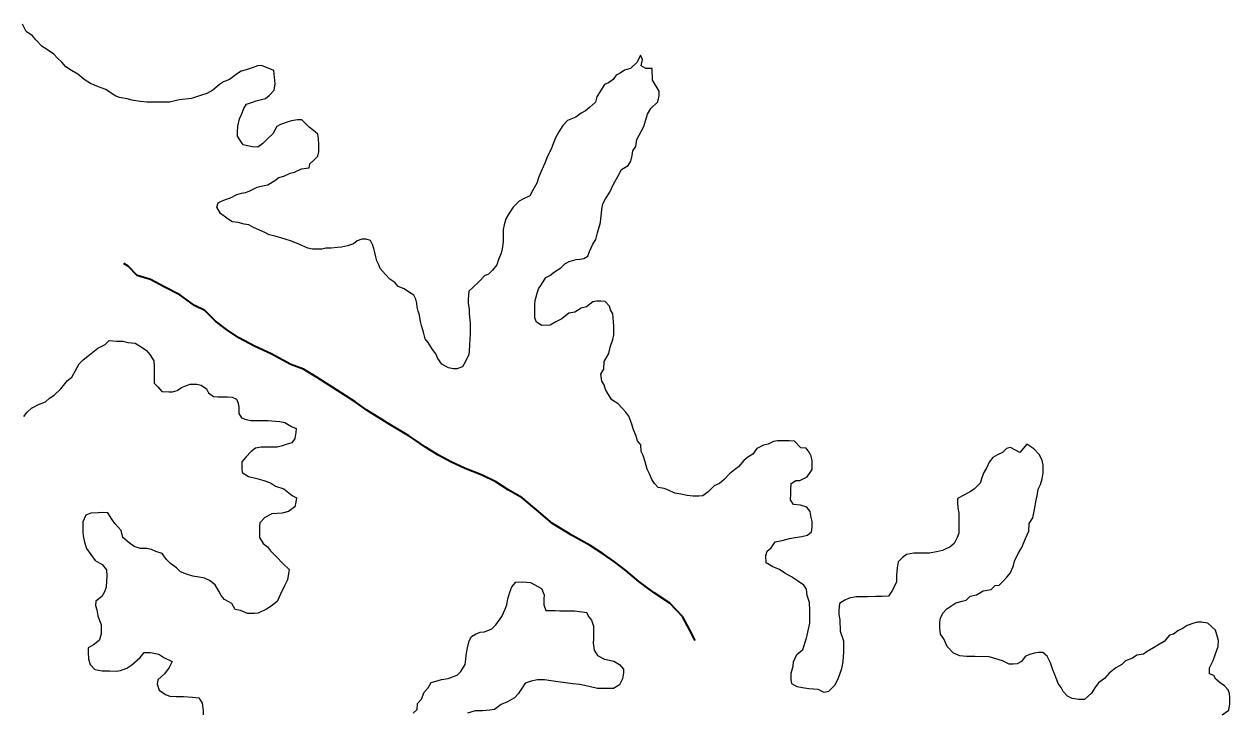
# Model space of a CAD drawing. Extents: x 553962 to 842807, y 8883888 to 9032388.
# Drawn here: x 588527 to 589756, y 8908021 to 8908723 of the extents above; entities that cross this region are included whole.
import ezdxf

# ---------------------------------------------------------------- set-up
doc = ezdxf.new("R2010")
doc.units = 0
doc.header["$LTSCALE"] = 200
doc.linetypes.add('LONG_DASH_SHORT_DASH', pattern=[9.9, 6, -1.2, 1.5, -1.2])
doc.layers.add('6', color=7, linetype='Continuous', lineweight=13)

msp = doc.modelspace()

# ---------------------------------------------------------------- linework, layer by layer
at = {"layer": '6'}
for points in [[(588781.3, 8908675.8), (588768.9, 8908680.9), (588764.8, 8908680.4), (588760.3, 8908679), (588753.3, 8908676.5), (588748.3, 8908675.1), (588744.3, 8908672.6), (588740.3, 8908669.6), (588736.2, 8908666.6), (588730.2, 8908664.2), (588726.2, 8908661.7), (588719.1, 8908655.7), (588713.1, 8908652.2), (588706.6, 8908650.3), (588697.6, 8908647.3), (588685.1, 8908645.9), (588681, 8908644.9), (588675, 8908643.5), (588668, 8908643.5), (588662, 8908643.6), (588656, 8908643.6), (588652, 8908643.6), (588645.5, 8908644.2), (588638.5, 8908645.2), (588632, 8908646.8), (588624.1, 8908648.3), (588619.6, 8908649.9), (588610.1, 8908656.4), (588602.6, 8908659), (588594.6, 8908662.6), (588588.2, 8908666.6), (588581.7, 8908672.2), (588575.2, 8908675.7), (588569.3, 8908679.7), (588565.3, 8908684.3), (588560.8, 8908688.3), (588557.3, 8908692.3), (588550.9, 8908696.9), (588545.4, 8908700.4), (588539, 8908707), (588535.5, 8908711), (588529, 8908715.6), (588525.1, 8908723.1)], [(589167.4, 8908665.8), (589167, 8908677.8), (589160.5, 8908677.8), (589156, 8908680.4), (589157.1, 8908686.9), (589155.1, 8908691.4), (589151.6, 8908684.4), (589145, 8908677.9), (589139, 8908676), (589134.5, 8908673), (589130.4, 8908671), (589127.4, 8908666.5), (589122.4, 8908663.1), (589118.4, 8908661.6), (589114.3, 8908655.1), (589110.8, 8908649.1), (589109.2, 8908643.6), (589103.2, 8908638.2), (589099.2, 8908634.7), (589094.6, 8908632.2), (589089.1, 8908628.2), (589080.6, 8908624.8), (589076, 8908619.8), (589072, 8908613.3), (589068.4, 8908607.3), (589066.9, 8908602.8), (589063.8, 8908594.8), (589060.3, 8908588.4), (589057.7, 8908581.4), (589054.7, 8908574.4), (589051.6, 8908567.4), (589049.6, 8908560.9), (589045.5, 8908553.9), (589042.5, 8908547.9), (589035.4, 8908544.5), (589031.4, 8908542.5), (589025.4, 8908536.5), (589021.3, 8908530.5), (589017.8, 8908524.6), (589016.2, 8908518.6), (589015.2, 8908513.6), (589015.2, 8908507.6), (589015.1, 8908501), (589014, 8908494), (589013, 8908489.5), (589010.5, 8908483.1), (589008.9, 8908477.6), (589004.4, 8908472.1), (589000.3, 8908468.1), (588996.3, 8908466.6), (588990.8, 8908460.7), (588984.2, 8908454.7), (588980.2, 8908450.7), (588979.7, 8908446.7), (588979.6, 8908442.7), (588979.6, 8908438.7), (588980.6, 8908432.2), (588980.5, 8908428.2), (588981, 8908424.2), (588981.5, 8908418.2), (588981.4, 8908413.6), (588981.4, 8908407.1), (588981.3, 8908402.1), (588980.8, 8908396.1), (588980.7, 8908390.1), (588980.2, 8908386.1), (588976.7, 8908379.1), (588973.6, 8908373.6), (588968.1, 8908371.7), (588964.1, 8908371.7), (588959.6, 8908372.7), (588952.6, 8908376.3), (588948.7, 8908382.3), (588946.7, 8908386.8), (588943.2, 8908391.4), (588938.8, 8908398.4), (588935.8, 8908402.4), (588933.9, 8908408.9), (588931.9, 8908416), (588930.9, 8908420), (588930, 8908426.5), (588928.5, 8908430.5), (588927.6, 8908434.5), (588927.1, 8908438.5), (588926.1, 8908442.6), (588924.1, 8908446.6), (588919.7, 8908449.6), (588914.2, 8908453.1), (588908.2, 8908455.7), (588904.7, 8908459.7), (588899.8, 8908463.2), (588895.3, 8908467.8), (588889.8, 8908473.8), (588888.4, 8908477.8), (588886.4, 8908481.9), (588885.4, 8908485.9), (588884.5, 8908490.4), (588883.5, 8908494.4), (588882, 8908498.4), (588880.1, 8908502.4), (588875.6, 8908504)], [(588875.6, 8908504), (588871.1, 8908504), (588866.5, 8908502), (588862.5, 8908499.1), (588856.5, 8908497.1), (588850.5, 8908495.6), (588846.5, 8908495.2), (588840, 8908494.7), (588834.5, 8908494.7), (588830.5, 8908493.8), (588825, 8908493.8), (588821, 8908493.8), (588816, 8908494.8), (588810, 8908497.4), (588804.5, 8908499.9), (588798.5, 8908502), (588794, 8908503.5), (588788.5, 8908505.1), (588781.5, 8908507.1), (588776.6, 8908508.1), (588772.1, 8908510.7), (588766.1, 8908513.2), (588760.6, 8908515.8), (588756.1, 8908518.3), (588751.1, 8908519.3), (588745.1, 8908520.9), (588739.1, 8908521.4), (588733.7, 8908525.4), (588727.2, 8908530), (588723.2, 8908536.5), (588724.8, 8908541), (588728.8, 8908543), (588733.3, 8908544.5), (588737.3, 8908545.9), (588743.8, 8908549.4), (588748.4, 8908550.9), (588752.4, 8908551.3), (588756.4, 8908552.8), (588760.4, 8908554.8), (588764.4, 8908556.8), (588768.4, 8908557.8), (588775.4, 8908559.2), (588782.5, 8908563.7), (588786.5, 8908566.7), (588791.5, 8908568.1), (588798, 8908571.1), (588802.5, 8908572.1), (588809.6, 8908575.5), (588817.6, 8908576.5), (588818.1, 8908580.5), (588822.2, 8908584.4), (588826.2, 8908588.4), (588827.2, 8908592.9), (588827.3, 8908600.4), (588826.8, 8908606.4), (588826.3, 8908610.9), (588821.9, 8908614.5), (588817.4, 8908618), (588810, 8908625.6), (588805.5, 8908625.6), (588799.4, 8908624.6), (588794.9, 8908623.2), (588788.4, 8908620.7), (588784.4, 8908618.7), (588780.3, 8908611.2), (588774.8, 8908605.8), (588770.2, 8908601.3), (588765.2, 8908597.8), (588759.7, 8908597.9), (588754.7, 8908598.9), (588750.2, 8908599.9), (588746.8, 8908605), (588744.3, 8908609), (588744.3, 8908613), (588744.9, 8908619), (588746.4, 8908626.5), (588748.5, 8908631), (588751, 8908637), (588753.6, 8908641.5), (588759.6, 8908643.4), (588763.6, 8908644.9), (588767.6, 8908645.9), (588773.1, 8908647.3), (588777.1, 8908650.8), (588781.7, 8908655.8), (588782.7, 8908662.3), (588781.3, 8908675.8)], [(589093.5, 8908483.5), (589097.5, 8908484), (589101.5, 8908486.4), (589103.1, 8908491.4), (589106.6, 8908498.9), (589109.7, 8908503.4), (589111.2, 8908510.4), (589112.8, 8908514.9), (589114.3, 8908520.9), (589114.8, 8908524.9), (589115.4, 8908529.9), (589115.9, 8908534.4), (589116.9, 8908539.9), (589119.5, 8908544.9), (589124, 8908551.9), (589127.6, 8908559.9), (589132.2, 8908567.9), (589135.7, 8908574.8), (589142.7, 8908578.8), (589145.3, 8908583.3), (589146.8, 8908589.3), (589147.4, 8908593.8), (589150.4, 8908598.3), (589151.5, 8908605.3), (589158.6, 8908618.8), (589162.2, 8908631.3), (589165.7, 8908637.2), (589172.8, 8908643.7), (589174.3, 8908650.2), (589174.3, 8908654.7), (589167.4, 8908665.8)], [(589308.3, 8908244.2), (589308.3, 8908248.2), (589308.8, 8908254.8), (589313.4, 8908257.7), (589317.4, 8908257.7), (589324.9, 8908261.7), (589330, 8908269.1), (589330, 8908273.1), (589330, 8908277.7), (589329.1, 8908282.7), (589327.1, 8908286.7), (589324.1, 8908290.7), (589318.6, 8908291.2), (589312.2, 8908297.8), (589306.7, 8908298.3), (589300.7, 8908298.4), (589294.7, 8908298.4), (589290.7, 8908297.4), (589285.2, 8908295), (589280.6, 8908294), (589273.6, 8908290.5), (589269.6, 8908284.6), (589264.5, 8908281.6), (589260.5, 8908278.1), (589255, 8908271.6), (589250.9, 8908268.7), (589245.9, 8908264.7), (589240.3, 8908258.7), (589235.8, 8908254.7), (589230.3, 8908252.3), (589224.2, 8908246.3), (589218.7, 8908242.3), (589214.7, 8908241.9), (589208.7, 8908241.9), (589202.7, 8908242.4), (589196.2, 8908244), (589190.2, 8908245), (589183.8, 8908248.1), (589179.3, 8908249.6), (589173.3, 8908250.7), (589169.3, 8908254.7), (589166.8, 8908258.7), (589164.4, 8908264.7), (589161.9, 8908269.2), (589160, 8908276.8), (589158, 8908283.3), (589156, 8908287.3), (589155.6, 8908294.3), (589152.1, 8908298.3), (589150.7, 8908302.9), (589147.7, 8908310.4), (589146.2, 8908315.4), (589143.3, 8908323.4), (589140.3, 8908327.5), (589136.4, 8908331.5), (589132.4, 8908336), (589125.9, 8908340.1), (589122, 8908346.6), (589119.5, 8908350.6), (589118, 8908355.2), (589115.6, 8908359.2), (589114.6, 8908366.2), (589117.7, 8908371.2), (589118.2, 8908379.2), (589122.8, 8908387.2), (589124.3, 8908393.7), (589126.9, 8908401.7), (589127.9, 8908406.2), (589128, 8908415.2), (589127.5, 8908419.7), (589127.1, 8908427.7), (589124.6, 8908431.7), (589123.7, 8908435.7), (589119.2, 8908440.3), (589114.7, 8908440.8), (589110.7, 8908440.8), (589106.7, 8908439.8), (589100.1, 8908434.9), (589094.6, 8908433.4), (589088.1, 8908429.5), (589082.1, 8908428.5), (589075, 8908422.5), (589069, 8908419.6), (589063, 8908416.1), (589054.5, 8908415.7), (589049, 8908419.2), (589047.5, 8908423.7), (589047.6, 8908430.7), (589047.6, 8908437.2), (589047.7, 8908441.2), (589049.7, 8908448.7), (589051.2, 8908453.2), (589054.3, 8908457.7), (589058.8, 8908464.7), (589062.9, 8908466.7), (589067.4, 8908470.7), (589073.9, 8908474.6), (589078, 8908478.6), (589082.5, 8908481.1), (589089.5, 8908483), (589093.5, 8908483.5)], [(588526.5, 8908323), (588530.1, 8908327.5), (588534.6, 8908331.5), (588541.6, 8908335.4), (588548.7, 8908337.9), (588552.7, 8908341.9), (588557.7, 8908344.8), (588564.3, 8908351.3), (588571.3, 8908359.8), (588575.4, 8908363.3), (588578.9, 8908369.2), (588583, 8908376.7), (588587, 8908380.7), (588592, 8908384.7), (588602.1, 8908392.6), (588609.6, 8908396.6), (588613.7, 8908400.6), (588621.2, 8908400), (588627.7, 8908400), (588632.7, 8908398.4), (588640.2, 8908397.9), (588647.1, 8908393.3), (588651.6, 8908390.3), (588655.1, 8908386.3), (588659, 8908379.7), (588659.5, 8908374.2), (588659.4, 8908369.7), (588659.4, 8908363.7), (588659.3, 8908357.2), (588663.3, 8908353.2), (588667.3, 8908348.6), (588674.3, 8908348.1), (588678.3, 8908348.1), (588682.8, 8908349.5), (588687.3, 8908352.5), (588692.3, 8908354.5), (588696.3, 8908355.9), (588702.9, 8908355.9), (588707.3, 8908354.9), (588712.8, 8908351.3), (588714.8, 8908347.3), (588719.8, 8908343.3), (588724.3, 8908343.2), (588730.3, 8908343.2), (588734.3, 8908343.2), (588738.8, 8908342.7), (588743.3, 8908340.6), (588745.2, 8908336.6), (588745.7, 8908332.1), (588745.7, 8908326.1), (588748.6, 8908321.6), (588753.1, 8908320), (588758.1, 8908319), (588762.1, 8908319), (588768.6, 8908318.9), (588775.6, 8908318.9), (588783.1, 8908318.3), (588787.6, 8908317.8), (588792.6, 8908316.8), (588799.6, 8908312.7), (588804.1, 8908310.7), (588804, 8908306.7), (588803, 8908300.7), (588799.9, 8908296.2), (588794.9, 8908294.7), (588788.9, 8908292.7), (588784.9, 8908291.8), (588779.4, 8908291.8), (588772.9, 8908291.8), (588768.4, 8908291.9), (588762.9, 8908290.9), (588758.4, 8908287.4), (588752.8, 8908281.5), (588748.8, 8908277), (588748.7, 8908270), (588749.2, 8908266), (588755.7, 8908261.9), (588764.2, 8908259.9), (588771.1, 8908257.8), (588778.1, 8908255.3), (588783.1, 8908252.2), (588791.6, 8908249.2), (588800, 8908242.6), (588804.5, 8908240.1), (588804, 8908235.6), (588803, 8908231.1), (588796.4, 8908226.1), (588789.9, 8908224.6), (588779.4, 8908223.7), (588772.4, 8908220.2), (588767.3, 8908214.8), (588766.8, 8908210.8), (588766.7, 8908205.3)], [(589741.4, 8908105.2), (589733.5, 8908112.2), (589727, 8908113.3), (589723, 8908113.3), (589719, 8908112.3), (589712.4, 8908109.9), (589708.4, 8908107.4), (589702.9, 8908104.4), (589698.4, 8908101), (589694.3, 8908100), (589688.8, 8908093.5), (589682.3, 8908090.1), (589678.2, 8908087.1), (589671.7, 8908083.6), (589667.7, 8908080.6), (589661.2, 8908079.7), (589656.7, 8908076.7), (589649.6, 8908073.8), (589645.6, 8908070.3), (589639.6, 8908066.8), (589633, 8908061.3), (589628, 8908055.9), (589622, 8908051.4), (589618.4, 8908046.4), (589614.9, 8908040.9), (589607.8, 8908034.5), (589601.8, 8908034.5), (589595.3, 8908035.6), (589590.3, 8908038.1), (589585.9, 8908042.6), (589583.9, 8908046.7), (589580.9, 8908050.7), (589579.5, 8908054.7), (589577, 8908060.7), (589575.5, 8908064.7), (589573.1, 8908071.8), (589569.6, 8908078.8), (589565.2, 8908082.3), (589560.7, 8908082.3), (589556.7, 8908081.9), (589551.6, 8908080.4), (589547.1, 8908078.4), (589543.6, 8908073.4), (589539.1, 8908071), (589535.1, 8908070.5), (589531.1, 8908070.5), (589524.1, 8908074.1), (589510.6, 8908078.2), (589496.1, 8908078.3), (589487.6, 8908078.3), (589480.6, 8908078.9), (589474.1, 8908081.9), (589467.7, 8908088.5), (589464.2, 8908096.5), (589460.8, 8908101), (589460.3, 8908107.1), (589460.3, 8908113.6), (589460.9, 8908117.6), (589463.4, 8908122.6), (589467.5, 8908127), (589472.5, 8908130.5), (589476.5, 8908133), (589483, 8908134.9), (589487, 8908135.9), (589491.1, 8908139.9), (589497.6, 8908141.3), (589504.6, 8908145.3), (589512.6, 8908146.8), (589516.7, 8908150.7), (589520.7, 8908151.2), (589524.7, 8908155.2), (589528.7, 8908159.2), (589532.3, 8908163.7), (589535.3, 8908171.1), (589536.3, 8908175.6), (589540.4, 8908184.1), (589544, 8908189.6), (589547.5, 8908198.6), (589551.1, 8908206.1), (589551.2, 8908214.1), (589555.2, 8908219.6), (589556.8, 8908228.1), (589558.3, 8908237.6), (589559.4, 8908242.1), (589560.4, 8908249.1), (589563, 8908253.6), (589564.5, 8908259.6), (589565.6, 8908265.6), (589565.6, 8908273.6), (589564.6, 8908278.1), (589561.7, 8908284.1), (589556.2, 8908290.2), (589548.8, 8908294.7), (589541.7, 8908286.3)], [(589541.7, 8908286.3), (589532.2, 8908291.3), (589528.2, 8908290.4), (589524.2, 8908286.4), (589519.2, 8908283.9), (589514.2, 8908281.4), (589510.6, 8908276.4), (589508.1, 8908271), (589505, 8908266), (589503.5, 8908261.5), (589501.4, 8908255), (589495.4, 8908249), (589491.4, 8908246.5), (589485.3, 8908243.1), (589478.3, 8908239.6), (589478.3, 8908235.6), (589478.7, 8908230.1), (589479.7, 8908224.6), (589479.7, 8908218.6), (589479.6, 8908211.6), (589479.5, 8908204.1), (589478, 8908199.6), (589475, 8908193.6), (589470.9, 8908190.1), (589462.9, 8908186.6), (589456.9, 8908185.2), (589449.9, 8908183.7), (589445.4, 8908183.8), (589438.4, 8908183.8), (589433.9, 8908183.8), (589426.4, 8908182.4), (589422.3, 8908179.4), (589417.8, 8908174.9), (589416.8, 8908168.9), (589416.2, 8908161.4), (589416.1, 8908154.4), (589412.1, 8908145.9), (589408, 8908139.9), (589401.5, 8908139.5), (589395, 8908139.5), (589386.5, 8908139.1), (589382, 8908139.1), (589375, 8908139.2), (589368, 8908137.7), (589363.5, 8908135.7), (589357.9, 8908132.3), (589357.4, 8908125.2), (589357.4, 8908121.2), (589358.3, 8908115.7), (589358.7, 8908104.2), (589362.2, 8908094.2), (589362.1, 8908083.2), (589361.5, 8908073.2), (589359.9, 8908065.7), (589356.4, 8908055.2), (589352.8, 8908048.7), (589346.8, 8908042.7), (589342.2, 8908041.7), (589336.3, 8908044.8), (589326.8, 8908045.3), (589320.3, 8908046.4), (589314.8, 8908047.4), (589309.3, 8908050.5), (589308.8, 8908055), (589308.9, 8908061.5), (589310.9, 8908068.5), (589311, 8908073), (589314.5, 8908080.5), (589320.6, 8908085.4), (589324.2, 8908096.9), (589327.8, 8908112.4), (589327.9, 8908125.4), (589327.4, 8908133.5), (589325, 8908140.5), (589324.5, 8908147), (589321.6, 8908151), (589315.1, 8908155.6), (589309.1, 8908159.6), (589302.2, 8908163.2), (589296.7, 8908167.2), (589290.2, 8908169.8), (589283.2, 8908173.8), (589282.8, 8908181.3), (589284.3, 8908185.8), (589288.3, 8908189.3), (589292.4, 8908195.3), (589299.4, 8908196.7), (589306.9, 8908198.7), (589312.9, 8908199.7), (589319.5, 8908200.6), (589325.5, 8908202.1), (589329.5, 8908205.6), (589330, 8908210.1), (589330.1, 8908216.1), (589329.1, 8908220.1), (589328.1, 8908226.1), (589324.7, 8908230.6), (589318.2, 8908232.7), (589311.2, 8908233.2), (589308.2, 8908238.2), (589308.3, 8908244.2)], [(588766.7, 8908205.3), (588766.7, 8908199.8), (588770.7, 8908193.7), (588775.1, 8908190.2), (588778.1, 8908186.2), (588784.1, 8908180.1), (588790.5, 8908173.1), (588797, 8908167), (588796.4, 8908163), (588795.4, 8908156.5), (588792.3, 8908150.5), (588788.3, 8908142), (588784.7, 8908134.6), (588778.7, 8908129.6), (588774.1, 8908126.6), (588765.6, 8908122.7), (588761.6, 8908122.2), (588754.6, 8908122.2), (588747.6, 8908125.3), (588742.1, 8908126.3), (588738.7, 8908132.3), (588731.2, 8908136.4), (588727.7, 8908140.4), (588725.3, 8908145), (588721.8, 8908151.5), (588715.8, 8908156), (588710.9, 8908158.1), (588705.4, 8908159.1), (588698.9, 8908160.2), (588692.4, 8908162.2), (588686.4, 8908164.7), (588682.4, 8908168.8), (588676, 8908173.3), (588672, 8908177.4), (588667.5, 8908183.4), (588661, 8908185.4), (588656.6, 8908187.5), (588652.1, 8908188.5), (588645.6, 8908188.5), (588639.1, 8908190.6), (588634.1, 8908194.1), (588627.6, 8908199.7), (588625.7, 8908206.7), (588619.7, 8908213.8), (588616.3, 8908218.3), (588612.3, 8908224.8), (588606.8, 8908225.3), (588602.3, 8908224.9), (588594.8, 8908224.4), (588589.8, 8908222.5), (588586.7, 8908215.5), (588586.7, 8908210), (588586.7, 8908205.5), (588587.1, 8908201.4), (588588.6, 8908194.9), (588590.5, 8908188.4), (588595, 8908182.4), (588599.4, 8908176.3), (588606.4, 8908172.3), (588610.9, 8908166.7), (588611.3, 8908160.2), (588610.8, 8908155.2), (588610.7, 8908149.2), (588608.7, 8908144.2), (588606.2, 8908139.7), (588600.1, 8908134.8), (588599.6, 8908130.3), (588601.1, 8908125.8), (588602, 8908119.7), (588605.5, 8908110.7), (588605.4, 8908101.2), (588603.3, 8908094.7), (588597.8, 8908090.2), (588592.3, 8908087.3), (588592.2, 8908083.2), (588592.7, 8908075.7), (588594.1, 8908070.2), (588599.1, 8908065.2), (588606.6, 8908063.6), (588614.1, 8908063.6), (588621.1, 8908063.5), (588625.1, 8908064), (588631.6, 8908066.5), (588636.7, 8908069.9), (588645.2, 8908077.4), (588649.2, 8908082.4), (588655.8, 8908082.3), (588664.2, 8908080.8), (588669.2, 8908077.2), (588677.7, 8908073.2), (588674.7, 8908067.2), (588670.1, 8908060.7), (588663.1, 8908054.7), (588662.5, 8908050.2), (588664.5, 8908044.2), (588670.9, 8908039.7), (588675.4, 8908038.1), (588681.9, 8908037.6), (588689.4, 8908037.5), (588698.4, 8908037), (588704.9, 8908036.4)], [(588968.2, 8908059.2), (588972.2, 8908063.2), (588976.3, 8908070.2), (588977.3, 8908075.7), (588977.4, 8908079.7), (588978.9, 8908087.2), (588980.5, 8908094.2), (588983, 8908098.7), (588987, 8908101.2), (588991.6, 8908103.1), (588996.1, 8908103.6), (589003.6, 8908106.6), (589007.6, 8908110.5), (589013.7, 8908119), (589017.2, 8908126.5), (589018.8, 8908131), (589019.8, 8908137), (589021.9, 8908144), (589023.9, 8908149.5), (589028, 8908154), (589035, 8908154.4), (589043, 8908153.9), (589047.5, 8908151.3), (589054.4, 8908147.8), (589056.9, 8908141.3), (589056.8, 8908136.8), (589056.8, 8908131.2), (589058.8, 8908125.2), (589063.3, 8908125.2), (589068.3, 8908125.2), (589072.8, 8908125.1), (589080.8, 8908125.1), (589087.8, 8908125), (589095.8, 8908124), (589100.3, 8908123.4), (589101.7, 8908119.4), (589105.2, 8908115.4), (589107.2, 8908109.4), (589107.1, 8908102.4), (589107.1, 8908096.4), (589107, 8908091.9), (589108, 8908084.8), (589111.4, 8908079.3), (589118.4, 8908075.8), (589123.4, 8908074.7), (589127.9, 8908073.7), (589133.9, 8908070.2), (589137.8, 8908065.6), (589137.8, 8908061.6), (589136.8, 8908055.6), (589133.7, 8908049.6), (589127.7, 8908045.7), (589123.7, 8908045.7), (589117.2, 8908045.7), (589111.2, 8908045.8), (589104.2, 8908047.3), (589098.2, 8908048.9), (589093.2, 8908049.9), (589086.2, 8908050.4), (589078.7, 8908051.5), (589071.2, 8908052.5), (589064.2, 8908053.6), (589057.2, 8908054.6), (589050.2, 8908054.7), (589043.7, 8908053.2), (589037.7, 8908051.3), (589034.7, 8908046.3), (589030.6, 8908040.3), (589026.6, 8908036.3), (589019.5, 8908032.3), (589013, 8908029.4), (589006.5, 8908024.4), (589001.5, 8908023.5), (588994, 8908023), (588986.5, 8908023.1), (588978.9, 8908020.6)], [(589748.2, 8908019), (589754.8, 8908023.5), (589755.8, 8908030), (589755.9, 8908036.5), (589755.4, 8908040.5), (589754, 8908044.5), (589750.5, 8908048.6), (589746, 8908051.6), (589741.5, 8908055.1), (589739.6, 8908059.1), (589735.1, 8908060.7), (589735.1, 8908066.7), (589738.7, 8908074.2), (589741.2, 8908081.2), (589743.8, 8908088.7), (589744.3, 8908094.7), (589741.4, 8908105.2)], [(588923.4, 8908020.5), (588927.4, 8908024.4), (588928, 8908030.5), (588932, 8908034.9), (588934.6, 8908041.9), (588938.6, 8908046.4), (588941.7, 8908051.9), (588945.7, 8908052.9), (588952.2, 8908054.8), (588959.2, 8908055.8), (588963.7, 8908057.8), (588968.2, 8908059.2)], [(588704.9, 8908036.4), (588708.4, 8908030.9), (588709.3, 8908022.9), (588709.3, 8908018.9)]]:
    msp.add_lwpolyline(points, dxfattribs=at)
at = {"layer": '6', "linetype": 'LONG_DASH_SHORT_DASH', "lineweight": 35}
for points in [[(588655.7, 8908462.8), (588642.2, 8908466.9), (588632.8, 8908476.4), (588628.7, 8908478.9)], [(589185, 8908132.7), (589169, 8908143.3), (589153.6, 8908154.9), (589140.2, 8908166), (589128.8, 8908175), (589117.3, 8908182.6), (589103.9, 8908191.7), (589085.4, 8908201.8), (589065.5, 8908213.9), (589049.1, 8908228), (589034.7, 8908240.1), (589020.2, 8908248.2), (589007.8, 8908256.3), (588993.8, 8908263.3), (588976.4, 8908269.9), (588961.9, 8908277), (588948.5, 8908284.1), (588936, 8908291.7), (588925.1, 8908299.2), (588919.1, 8908303.3), (588899.7, 8908314.9), (588876.3, 8908329.5), (588864.3, 8908338.1), (588849.9, 8908347.2), (588825.5, 8908362.8), (588811.6, 8908371.4), (588798.6, 8908376), (588778.7, 8908387.1), (588761.7, 8908394.7), (588745.8, 8908403.3), (588733.3, 8908411.9), (588721.9, 8908420.4), (588711, 8908431), (588700.5, 8908436.1), (588685.6, 8908447.1), (588669.6, 8908455.2), (588655.7, 8908462.8)], [(589210.8, 8908094.6), (589205.3, 8908105.1), (589197.9, 8908119.1), (589185, 8908132.7)]]:
    msp.add_lwpolyline(points, dxfattribs=at)

doc.saveas('drawing.dxf')
